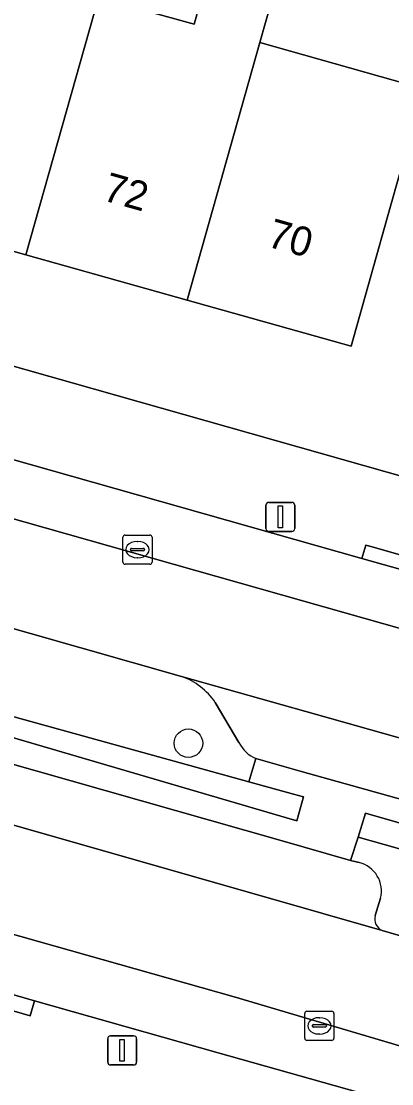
# Model space of a CAD drawing. Extents: x 158086 to 159499, y 382904 to 383981.
# Drawn here: x 158753.93 to 158766.64, y 383309.02 to 383345.54 of the extents above; entities that cross this region are included whole.
import ezdxf

# ---------------------------------------------------------------- set-up
doc = ezdxf.new("R2010")
doc.units = 0
for name, color, linetype in [('IMGEO_Berm_groen', 7, 'Continuous'), ('IMGEO_Boom', 7, 'Continuous'), ('IMGEO_Erf', 7, 'Continuous'), ('IMGEO_Groenvoorziening', 7, 'Continuous'), ('IMGEO_Haag', 7, 'Continuous'), ('IMGEO_Kolk', 7, 'Continuous'), ('IMGEO_Lichtmast', 7, 'Continuous'), ('IMGEO_Pand', 7, 'Continuous'), ('IMGEO_Pand_nummerreeks', 7, 'Continuous'), ('IMGEO_Parkeervlak_open', 7, 'Continuous'), ('IMGEO_Rijbaan_lokaal_gesloten', 7, 'Continuous'), ('IMGEO_Voetpad_open', 7, 'Continuous')]:
    doc.layers.add(name, color=color, linetype=linetype)

msp = doc.modelspace()

# ---------------------------------------------------------------- linework, layer by layer
at = {"layer": 'IMGEO_Berm_groen'}
for points in [[(158759.428, 383323.022), (158740.417, 383328.436)], [(158740.373, 383323.744), (158740.593, 383324.569), (158739.145, 383324.987), (158739.299, 383325.619), (158740.771, 383325.211), (158761.742, 383319.401), (158761.98, 383320.196)], [(158761.4, 383320.747), (158760.586, 383322.128)], [(158769.388, 383315.509), (158769.496, 383315.501), (158769.661, 383316.312), (158765.483, 383317.503), (158765.226, 383316.701), (158765.527, 383316.624)], [(158766.254, 383315.396), (158766.068, 383314.803)], [(158766.317, 383314.29), (158767.409, 383313.972)]]:
    msp.add_lwpolyline(points, dxfattribs=at)
for centre, radius, start, end in [((158758.636, 383320.799), 2.36, 34.2765, 70.3857), ((158762.457, 383321.279), 1.183, 206.7074, 246.2302), ((158765.28, 383315.649), 1.006, 345.4578, 75.7949), ((158766.494, 383314.693), 0.44, 165.4982, 246.2838)]:
    msp.add_arc(centre, radius, start, end, dxfattribs=at)
at = {"layer": 'IMGEO_Boom'}
msp.add_circle((158759.666, 383320.726), 0.489, dxfattribs=at)
at = {"layer": 'IMGEO_Erf'}
for points in [[(158756.583, 383346.356), (158759.866, 383345.432), (158760.45, 383347.508)], [(158762.697, 383346.875), (158762.113, 383344.8), (158767.736, 383343.218), (158766.601, 383339.181), (158765.246, 383334.367), (158759.623, 383335.949), (158754.092, 383337.505), (158748.536, 383339.068), (158742.718, 383340.705), (158741.709, 383337.068), (158766.48, 383330.042), (158829.102, 383312.279)]]:
    msp.add_lwpolyline(points, dxfattribs=at)
at = {"layer": 'IMGEO_Groenvoorziening'}
for points in [[(158740.593, 383324.569), (158748.289, 383322.345), (158752.292, 383321.307), (158763.028, 383318.163), (158763.383, 383318.059), (158763.608, 383318.883), (158763.265, 383318.979), (158761.742, 383319.401), (158740.771, 383325.211), (158739.299, 383325.619), (158739.145, 383324.987)], [(158765.743, 383318.317), (158765.483, 383317.503), (158769.661, 383316.312), (158783.176, 383312.458), (158787.34, 383311.291), (158795.073, 383309.11), (158795.326, 383309.936), (158790.076, 383311.403), (158779.624, 383314.324), (158772.35, 383316.418)]]:
    msp.add_lwpolyline(points, close=True, dxfattribs=at)
at = {"layer": 'IMGEO_Haag'}
for points in [[(158740.771, 383325.211), (158739.299, 383325.619), (158739.145, 383324.987), (158740.593, 383324.569), (158748.289, 383322.345), (158752.292, 383321.307), (158763.028, 383318.163), (158763.383, 383318.059), (158763.608, 383318.883), (158763.265, 383318.979), (158761.742, 383319.401)], [(158765.743, 383318.317), (158765.483, 383317.503), (158769.661, 383316.312), (158783.176, 383312.458), (158787.34, 383311.291), (158795.073, 383309.11), (158795.326, 383309.936), (158790.076, 383311.403), (158779.624, 383314.324), (158772.35, 383316.418)]]:
    msp.add_lwpolyline(points, close=True, dxfattribs=at)
at = {"layer": 'IMGEO_Kolk'}
for p, q in [((158757.416, 383326.952), (158757.416, 383327.804)), ((158757.491, 383327.878), (158758.343, 383327.878)), ((158757.904, 383327.658), (158757.929, 383327.658)), ((158758.417, 383327.804), (158758.417, 383326.952)), ((158757.675, 383327.372), (158757.675, 383327.384)), ((158758.113, 383327.335), (158757.715, 383327.335)), ((158757.718, 383327.421), (158758.116, 383327.421)), ((158758.159, 383327.384), (158758.159, 383327.372)), ((158758.343, 383326.878), (158757.491, 383326.878)), ((158757.927, 383327.098), (158757.902, 383327.098)), ((158763.732, 383311.513), (158764.584, 383311.513)), ((158763.657, 383310.587), (158763.657, 383311.439)), ((158764.145, 383311.293), (158764.17, 383311.293)), ((158764.658, 383311.439), (158764.658, 383310.587)), ((158763.916, 383311.007), (158763.916, 383311.019)), ((158764.354, 383310.97), (158763.956, 383310.97)), ((158763.959, 383311.056), (158764.357, 383311.056)), ((158764.4, 383311.019), (158764.4, 383311.007)), ((158764.584, 383310.513), (158763.732, 383310.513)), ((158764.168, 383310.733), (158764.143, 383310.733))]:
    msp.add_line(p, q, dxfattribs=at)
for points in [[(158757.416, 383326.952), (158757.416, 383327.804)], [(158757.491, 383327.878), (158758.343, 383327.878)], [(158758.417, 383327.804), (158758.417, 383326.952)], [(158758.343, 383326.878), (158757.491, 383326.878)], [(158763.732, 383311.513), (158764.584, 383311.513)], [(158763.657, 383310.587), (158763.657, 383311.439)], [(158764.658, 383311.439), (158764.658, 383310.587)], [(158764.584, 383310.513), (158763.732, 383310.513)]]:
    msp.add_lwpolyline(points, dxfattribs=at)
for centre, radius, start, end in [((158757.493, 383327.802), 0.0765, 91.552, 178.448), ((158757.493, 383327.802), 0.0765, 91.552, 178.448), ((158758.341, 383327.802), 0.0765, 1.552, 88.448), ((158758.341, 383327.802), 0.0765, 1.552, 88.448), ((158757.715, 383327.381), 0.0403, 85.8775, 175.7526), ((158757.712, 383327.371), 0.0366, 178.938, 274.7102), ((158758.116, 383327.378), 0.043, 264.8664, 352.4533), ((158758.12, 383327.383), 0.0386, 1.7309, 96.639), ((158757.493, 383326.954), 0.0765, 181.552, 268.448), ((158757.493, 383326.954), 0.0765, 181.552, 268.448), ((158758.341, 383326.954), 0.0765, 271.552, 358.448), ((158758.341, 383326.954), 0.0765, 271.552, 358.448), ((158763.734, 383311.437), 0.0765, 91.552, 178.448), ((158763.734, 383311.437), 0.0765, 91.552, 178.448), ((158764.582, 383311.437), 0.0765, 1.552, 88.448), ((158764.582, 383311.437), 0.0765, 1.552, 88.448), ((158763.956, 383311.016), 0.0403, 85.8775, 175.7526), ((158763.953, 383311.006), 0.0366, 178.938, 274.7102), ((158764.357, 383311.013), 0.043, 264.8664, 352.4533), ((158764.361, 383311.018), 0.0386, 1.7309, 96.639), ((158763.734, 383310.589), 0.0765, 181.552, 268.448), ((158763.734, 383310.589), 0.0765, 181.552, 268.448), ((158764.582, 383310.589), 0.0765, 271.552, 358.448), ((158764.582, 383310.589), 0.0765, 271.552, 358.448)]:
    msp.add_arc(centre, radius, start, end, dxfattribs=at)
for centre, major_axis, ratio, start_param, end_param in [((158757.903, 383327.378), (-0.387, 0.002), 0.722429, 4.712389, 7.853982), ((158757.928, 383327.378), (-0.39, 0.002), 0.717154, 1.570796, 4.712389), ((158764.144, 383311.013), (-0.387, 0.002), 0.722429, 4.712389, 7.853982), ((158764.169, 383311.013), (-0.39, 0.002), 0.717154, 1.570796, 4.712389)]:
    msp.add_ellipse(centre, major_axis=major_axis, ratio=ratio, start_param=start_param, end_param=end_param, dxfattribs=at)
at = {"layer": 'IMGEO_Lichtmast'}
for p, q in [((158762.323, 383328.103), (158762.323, 383328.903)), ((158762.323, 383328.903), (158762.323, 383328.103)), ((158762.423, 383329.003), (158763.213, 383329.003)), ((158763.213, 383329.003), (158762.423, 383329.003)), ((158763.313, 383328.903), (158763.313, 383328.103)), ((158763.313, 383328.103), (158763.313, 383328.903)), ((158763.213, 383328.003), (158762.423, 383328.003)), ((158762.423, 383328.003), (158763.213, 383328.003)), ((158756.896, 383309.77), (158756.896, 383310.57)), ((158756.896, 383310.57), (158756.896, 383309.77)), ((158756.996, 383310.67), (158757.786, 383310.67)), ((158757.786, 383310.67), (158756.996, 383310.67)), ((158757.886, 383310.57), (158757.886, 383309.77)), ((158757.886, 383309.77), (158757.886, 383310.57)), ((158757.786, 383309.67), (158756.996, 383309.67)), ((158756.996, 383309.67), (158757.786, 383309.67))]:
    msp.add_line(p, q, dxfattribs=at)
for points in [[(158762.743, 383328.878), (158762.893, 383328.878), (158762.893, 383328.128), (158762.743, 383328.128), (158762.743, 383328.878)], [(158757.316, 383310.545), (158757.466, 383310.545), (158757.466, 383309.795), (158757.316, 383309.795), (158757.316, 383310.545)]]:
    msp.add_lwpolyline(points, dxfattribs=at)
for centre, start, end in [((158762.423, 383328.903), 90, 180), ((158762.423, 383328.903), 90, 180), ((158763.213, 383328.903), 0, 90), ((158763.213, 383328.903), 360, 90), ((158762.423, 383328.103), 180, 270), ((158762.423, 383328.103), 180, 270), ((158763.213, 383328.103), 270, 0), ((158763.213, 383328.103), 270, 0), ((158756.996, 383310.57), 90, 180), ((158756.996, 383310.57), 90, 180), ((158757.786, 383310.57), 0, 90), ((158757.786, 383310.57), 360, 90), ((158756.996, 383309.77), 180, 270), ((158756.996, 383309.77), 180, 270), ((158757.786, 383309.77), 270, 0), ((158757.786, 383309.77), 270, 0)]:
    msp.add_arc(centre, 0.1, start, end, dxfattribs=at)
at = {"layer": 'IMGEO_Pand'}
for points in [[(158756.583, 383346.356), (158757.122, 383348.273), (158756.073, 383348.568), (158755.534, 383346.651), (158751.027, 383347.919), (158748.536, 383339.068), (158754.092, 383337.505)], [(158759.623, 383335.949), (158762.113, 383344.8), (158762.697, 383346.875), (158760.45, 383347.508), (158759.866, 383345.432), (158756.583, 383346.356), (158754.092, 383337.505)], [(158759.623, 383335.949), (158765.246, 383334.367), (158766.601, 383339.181), (158767.736, 383343.218), (158762.113, 383344.8)]]:
    msp.add_lwpolyline(points, close=True, dxfattribs=at)
at = {"layer": 'IMGEO_Parkeervlak_open'}
for points in [[(158769.481, 383325.984), (158765.619, 383327.078), (158744.994, 383332.925), (158744.303, 383332.843), (158742.912, 383332.164)], [(158741.506, 383331.88), (158765.072, 383325.196), (158890.262, 383289.69), (158944.658, 383274.49)], [(158775.977, 383318.346), (158764.06, 383321.713), (158759.428, 383323.022)], [(158760.586, 383322.128), (158761.4, 383320.747)], [(158765.527, 383316.624), (158765.226, 383316.701), (158762.803, 383317.391), (158752.049, 383320.455)], [(158761.98, 383320.196), (158763.495, 383319.77), (158772.59, 383317.218)], [(158750.014, 383318.947), (158762.241, 383315.454), (158766.317, 383314.29)], [(158779.722, 383306.519), (158761.239, 383312.007), (158737.61, 383318.703)], [(158740.08, 383315.894), (158750.747, 383312.925), (158754.382, 383311.869), (158760.681, 383310.087), (158772.705, 383306.69), (158776.574, 383305.607)], [(158766.068, 383314.803), (158766.254, 383315.396)]]:
    msp.add_lwpolyline(points, dxfattribs=at)
for centre, radius, start, end in [((158758.636, 383320.799), 2.36, 34.2765, 70.3857), ((158762.457, 383321.279), 1.183, 206.7074, 246.2302), ((158765.28, 383315.649), 1.006, 345.4578, 75.7949), ((158766.494, 383314.693), 0.44, 165.4982, 246.2838)]:
    msp.add_arc(centre, radius, start, end, dxfattribs=at)
at = {"layer": 'IMGEO_Rijbaan_lokaal_gesloten'}
for points in [[(158890.262, 383289.69), (158765.072, 383325.196), (158741.506, 383331.88), (158740.417, 383328.436), (158759.428, 383323.022), (158764.06, 383321.713), (158775.977, 383318.346), (158777.269, 383318.018), (158793.787, 383313.278), (158796.136, 383312.583), (158796.541, 383312.469), (158829.722, 383303.087), (158829.74, 383303.082), (158829.758, 383303.076), (158834.805, 383301.617), (158836.836, 383301.132), (158874.937, 383290.272), (158883.066, 383288.015), (158884.054, 383287.741)], [(158801.245, 383304.458), (158784.984, 383309.029), (158783.68, 383309.43), (158767.409, 383313.972), (158766.317, 383314.29), (158762.241, 383315.454), (158750.014, 383318.947), (158749.072, 383319.208), (158738.467, 383322.212), (158737.61, 383318.703), (158761.239, 383312.007), (158779.722, 383306.519), (158801.091, 383300.409)]]:
    msp.add_lwpolyline(points, dxfattribs=at)
at = {"layer": 'IMGEO_Voetpad_open'}
for points in [[(158909.214, 383289.555), (158830.055, 383312.009), (158829.102, 383312.279), (158766.48, 383330.042), (158741.709, 383337.068), (158733.649, 383339.682)], [(158742.912, 383332.164), (158744.303, 383332.843), (158744.994, 383332.925), (158765.619, 383327.078), (158765.751, 383327.533), (158765.966, 383327.472), (158769.605, 383326.437), (158769.481, 383325.984), (158890.831, 383291.584), (158942.057, 383277.301)], [(158776.574, 383305.607), (158772.705, 383306.69), (158760.681, 383310.087), (158754.382, 383311.869), (158754.232, 383311.354), (158750.618, 383312.408), (158750.747, 383312.925), (158740.08, 383315.894)]]:
    msp.add_lwpolyline(points, dxfattribs=at)
for points in [[(158765.619, 383327.078), (158769.481, 383325.984), (158769.605, 383326.437), (158765.966, 383327.472), (158765.751, 383327.533)], [(158765.226, 383316.701), (158765.483, 383317.503), (158765.743, 383318.317), (158772.35, 383316.418), (158772.59, 383317.218), (158763.495, 383319.77), (158761.98, 383320.196), (158761.742, 383319.401), (158763.265, 383318.979), (158763.608, 383318.883), (158763.383, 383318.059), (158763.028, 383318.163), (158752.292, 383321.307), (158752.049, 383320.455), (158762.803, 383317.391)], [(158754.382, 383311.869), (158750.747, 383312.925), (158750.618, 383312.408), (158754.232, 383311.354)]]:
    msp.add_lwpolyline(points, close=True, dxfattribs=at)

# ---------------------------------------------------------------- texts
at = {"layer": 'IMGEO_Pand_nummerreeks'}
for s, p in [('72', (158756.682, 383339.394)), ('70', (158762.32, 383337.808))]:
    msp.add_text(s, height=1, rotation=344.2866, dxfattribs=at).set_placement(p)

doc.saveas('drawing.dxf')
